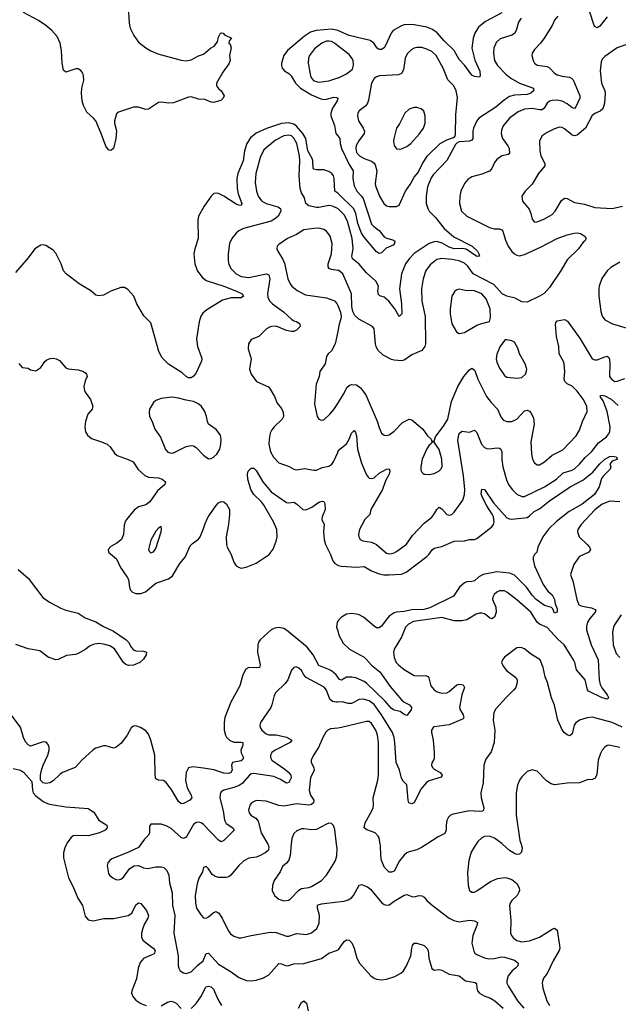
# Model space of a CAD drawing. Header units: inches. Extents: x 1954678 to 2060271, y 904822 to 1016299.
# Tile 339 of 403: x 2037463 to 2042238, y 968722 to 976577. Entities that reach past the tile are written whole.
import ezdxf

# ---------------------------------------------------------------- set-up
doc = ezdxf.new("R2010")
doc.units = ezdxf.units.IN
doc.header["$MEASUREMENT"] = 0
for name, color, linetype in [('C0936', 7, 'Continuous'), ('C0937', 7, 'Continuous'), ('C0946', 7, 'Continuous'), ('C0947', 7, 'Continuous')]:
    doc.layers.add(name, color=color, linetype=linetype)

msp = doc.modelspace()

# ---------------------------------------------------------------- linework, layer by layer
at = {"layer": 'C0936', "color": 5}
for points, elevation in [([(2037836, 970000), (2037821.8, 969970), (2037812.3, 969930), (2037811.5, 969890), (2037852.7, 969730), (2037890, 969658.8), (2037925.3, 969570), (2037964, 969510), (2037985.7, 969425.7), (2038010, 969395.5), (2038050, 969387.2), (2038133.6, 969406.4), (2038210, 969406.7), (2038327, 969430), (2038356, 969450), (2038390, 969514.4), (2038410, 969532), (2038430, 969526), (2038475.3, 969470), (2038489.1, 969430), (2038485, 969410), (2038457.2, 969362.8), (2038444, 969330), (2038434.3, 969290), (2038434.7, 969254.7), (2038447.6, 969230), (2038527.4, 969170), (2038542.8, 969150), (2038538.9, 969130), (2038534.1, 969125.9), (2038450, 969086.6), (2038423.3, 969056.7), (2038408.3, 969011.6), (2038395, 968924.9), (2038357, 968830), (2038355.8, 968810), (2038364.7, 968784.7), (2038390, 968755.8), (2038430, 968727.6), (2038471.3, 968711.3)], 520), ([(2038429.4, 970000), (2038410, 969973.6), (2038326.5, 969933.5), (2038198.3, 969881.7), (2038180.7, 969870), (2038164.9, 969850), (2038160.7, 969830), (2038170, 969766), (2038180.7, 969750), (2038206.8, 969730), (2038230, 969718), (2038250, 969714.9), (2038270, 969721.6), (2038290, 969737.1), (2038338.2, 969801.8), (2038372.4, 969827.6), (2038410, 969828.9), (2038450, 969812), (2038486.1, 969806.1), (2038550, 969818.3), (2038590, 969818.9), (2038612.2, 969812.2), (2038637, 969790), (2038651.2, 969751.2), (2038658.3, 969690), (2038678.2, 969610), (2038681.3, 969510), (2038699.6, 969430), (2038691.5, 969290), (2038726.2, 969110), (2038727.9, 969027.9), (2038732, 969010), (2038743.8, 968990), (2038770, 968974), (2038790, 968968.7), (2038830, 968981.1), (2038884.4, 969035.6), (2038926.6, 969070), (2038950, 969128), (2038970, 969130.4), (2039050, 969041.6), (2039150, 968981.1), (2039210, 968936.5), (2039272.7, 968912.7), (2039310, 968910.3), (2039350, 968914.9), (2039407, 968933), (2039450, 968958.4), (2039530, 969048.8), (2039550, 969046), (2039590, 969030.2), (2039610, 969031.3), (2039650, 969044), (2039730, 969048.8), (2039870, 969087.6), (2039930, 969129.1), (2039989.8, 969150.2), (2040000, 969156.5)], 540), ([(2039442.3, 970000), (2039448.1, 969990), (2039451.2, 969970), (2039444.2, 969950), (2039420.4, 969930), (2039370, 969903.1), (2039350, 969895.5), (2039290, 969886.9), (2039250, 969866.6), (2039210, 969829.7), (2039147.7, 969752.3), (2039130, 969738.3), (2039110, 969732.3), (2039052.6, 969732.6), (2039021.4, 969741.5), (2038998, 969758), (2038970, 969802), (2038950, 969822), (2038930, 969814), (2038921.1, 969778.9), (2038891.7, 969728.3), (2038878, 969682), (2038862.2, 969590), (2038863.9, 969530), (2038873.1, 969490), (2038910, 969433), (2038930, 969413), (2038950, 969410.4), (2038970, 969420.3), (2039010, 969454.9), (2039030, 969461.7), (2039037.8, 969457.8), (2039050.2, 969450.2), (2039078.3, 969410), (2039126.5, 969310), (2039145.2, 969285.2), (2039170, 969265.5), (2039210, 969252.4), (2039228.5, 969251.5), (2039310, 969271.6), (2039462, 969298), (2039510, 969293.8), (2039590, 969264.7), (2039610, 969265.5), (2039670, 969286), (2039750, 969279.6), (2039790, 969291.6), (2039833.1, 969326.9), (2039851.5, 969368.5), (2039854.6, 969430), (2039838.2, 969490), (2039839.7, 969510), (2039844.7, 969515.3), (2039870, 969523.5), (2040000, 969539.4)], 560), ([(2039629.6, 970000), (2039620.2, 969910), (2039609.4, 969870.6), (2039592.3, 969847.7), (2039559.1, 969820.9), (2039541.3, 969778.7), (2039493.4, 969710), (2039478.7, 969670), (2039477.6, 969630), (2039496.4, 969590), (2039530, 969559.5), (2039570, 969548.7), (2039606.6, 969553.4), (2039619.5, 969560.5), (2039688.7, 969631.3), (2039710, 969646.3), (2039770, 969654.4), (2039790, 969661.3), (2039870, 969709), (2039910, 969751.8), (2039963.8, 969836.2), (2039982.4, 969870), (2039993.2, 969906.8), (2039995.3, 969964.7), (2039991, 970000)], 580), ([(2038830, 968689.1), (2038870, 968729.2), (2038912.2, 968790), (2038944.9, 968855.1), (2038950, 968862), (2038970, 968867.4), (2038990, 968860.9), (2039010, 968843.7), (2039043.6, 968763.6), (2039072.1, 968712.1)], 520), ([(2038590, 968708.9), (2038640.7, 968739.3), (2038670, 968746), (2038690, 968742.2), (2038711.2, 968731.2), (2038750, 968688.9)], 520), ([(2039686.6, 968690), (2039710, 968736), (2039730, 968750.8), (2039750, 968731.3), (2039763.1, 968670)], 520)]:
    msp.add_lwpolyline(points, dxfattribs=dict(at, elevation=elevation))
at = {"layer": 'C0937', "color": 5}
for points, elevation in [([(2038330, 976638), (2038336.2, 976550), (2038344.4, 976510), (2038373.1, 976450), (2038410, 976398.7), (2038470, 976351.5), (2038510, 976327.2), (2038563.4, 976303.4), (2038750, 976253.1), (2038790.6, 976249.4), (2038830, 976257.1), (2038890, 976287.4), (2038930, 976301.5), (2038983.8, 976350), (2039014.5, 976365.5), (2039040.5, 976399.5), (2039050, 976436), (2039065.1, 976470), (2039073.1, 976473.1), (2039084.7, 976470), (2039096.3, 976456.3), (2039152, 976430), (2039132.7, 976407.3), (2039132, 976390), (2039141, 976381), (2039151, 976351), (2039137.3, 976290), (2039140.5, 976250), (2039130, 976225.2), (2039083.2, 976156.8), (2039033, 976070), (2039033.4, 976050), (2039050, 976027.3), (2039070.7, 976010), (2039094.8, 975970), (2039086.8, 975950), (2039068.2, 975931.8), (2039010, 975916.9), (2038990, 975919.7), (2038939.5, 975939.5), (2038890, 975942.5), (2038830, 975960.2), (2038810, 975958.7), (2038690, 975913.7), (2038650, 975909.9), (2038590, 975918.9), (2038570, 975915.6), (2038490, 975862.9), (2038470, 975860.3), (2038410, 975879.2), (2038370, 975879.5), (2038244.2, 975835.8), (2038233.8, 975826.2), (2038218, 975770), (2038218, 975750), (2038234, 975690), (2038230, 975628), (2038210, 975549), (2038190, 975533.2), (2038176.5, 975536.5), (2038170, 975539), (2038150, 975568.7), (2038113.5, 975670), (2038069.1, 975769.1), (2038052.6, 975790), (2037998.7, 975838.7), (2037970.9, 975890.9), (2037961.1, 975930), (2037954.9, 975990), (2037958.7, 976030), (2037973.3, 976093.3), (2037972.9, 976130), (2037966.2, 976150), (2037950, 976172.1), (2037930, 976184.4), (2037910, 976185.7), (2037830, 976158), (2037813.3, 976173.3), (2037802.7, 976230), (2037795, 976330), (2037785.1, 976390), (2037761.3, 976441.3), (2037718, 976490), (2037670.9, 976530), (2037613.1, 976570), (2037493.4, 976633.4)], 480), ([(2040000, 976490), (2039990, 976494.3), (2039950, 976501.7), (2039828.5, 976491.5), (2039783.5, 976476.5), (2039733.8, 976446.2), (2039599.6, 976330), (2039571.2, 976290), (2039550.2, 976230), (2039550.3, 976210), (2039557.4, 976190), (2039574, 976170), (2039610, 976146.3), (2039628.1, 976128.1), (2039664.2, 976070), (2039703.2, 976030), (2039790, 975976.4), (2039864.1, 975944.1), (2039890, 975940.1), (2039910, 975942.7), (2039970, 975958.8), (2039990, 975956.5), (2040000, 975950.7)], 520), ([(2040000, 976369.3), (2039973.8, 976390), (2039950, 976402.2), (2039930, 976406.6), (2039910, 976404.3), (2039874, 976390), (2039815.4, 976344.6), (2039775.2, 976290), (2039767.3, 976270), (2039763.2, 976230), (2039782.5, 976130), (2039791.9, 976110), (2039810, 976090.2), (2039850, 976079.5), (2039930, 976089.3), (2040000, 976111.6)], 540), ([(2040000, 975946.3), (2039994.4, 975930), (2039957.6, 975870), (2039945.2, 975830), (2039944.1, 975810), (2039972.9, 975732.8), (2039984.6, 975670), (2040000, 975651.3)], 520), ([(2040000, 975191.7), (2039975.7, 975210), (2039972.8, 975310), (2039966.2, 975330), (2039952.5, 975350), (2039930, 975365.9), (2039890, 975379.9), (2039830, 975378.9), (2039810, 975383.5), (2039803.7, 975390), (2039801.2, 975450), (2039795, 975470), (2039761.9, 975530), (2039744.6, 975630), (2039722, 975670), (2039670, 975728.6), (2039650, 975744.4), (2039610, 975752.6), (2039550, 975748.1), (2039431, 975709), (2039348.5, 975671.5), (2039305.2, 975634.8), (2039274.3, 975590), (2039256.8, 975530), (2039246.6, 975450), (2039203.8, 975350), (2039195, 975310), (2039197.6, 975230), (2039206.9, 975186.9), (2039233.8, 975110), (2039230, 975094), (2039210, 975095.8), (2039190, 975103.9), (2039090, 975169.7), (2039050, 975189.6), (2039030, 975193.6), (2039012, 975190), (2038990, 975169.3), (2038934.4, 975090), (2038890.3, 975009.7), (2038884.6, 974975.4), (2038886.5, 974830), (2038860.9, 974750), (2038852.9, 974710), (2038859.5, 974630), (2038881.1, 974570), (2038919.8, 974519.8), (2038950, 974495.8), (2039090, 974450.8), (2039193, 974410), (2039237.3, 974390), (2039246.8, 974370), (2039230, 974358), (2039150, 974358.4), (2039081.8, 974338.2), (2038956.6, 974263.4), (2038924.6, 974235.4), (2038908.2, 974211.8), (2038894.8, 974165.2), (2038874, 974030), (2038881.1, 973970), (2038910.4, 973890), (2038914.9, 973870), (2038912.8, 973852.8), (2038867.1, 973752.9), (2038850, 973732.3), (2038830, 973720.7), (2038810, 973720.5), (2038790, 973729.7), (2038758.9, 973758.9), (2038648.5, 973828.5), (2038599.5, 973879.5), (2038572.9, 973930), (2038510, 974159.3), (2038454, 974214), (2038397, 974310), (2038372, 974370), (2038325.4, 974425.4), (2038299.4, 974439.4), (2038270, 974439.7), (2038190, 974411.1), (2038130, 974379.6), (2038090, 974374.5), (2038070, 974379.3), (2038030, 974412.7), (2037937.2, 974470), (2037832, 974550), (2037812.4, 974572.4), (2037793.3, 974630), (2037750, 974713.2), (2037730, 974737.2), (2037670, 974774), (2037650, 974781.2), (2037630, 974779), (2037584, 974750), (2037530, 974676), (2037430, 974559)], 520), ([(2040000, 975069.2), (2039999.2, 975070), (2039957, 975090), (2039930, 975093.9), (2039850, 975078.4), (2039830, 975079), (2039770.6, 975090.6), (2039746.4, 975110), (2039735.1, 975155.1), (2039710, 975196.2), (2039700.2, 975230), (2039691.8, 975330), (2039697.4, 975450), (2039693.8, 975490), (2039673.8, 975590), (2039650, 975631.4), (2039630, 975649.8), (2039610, 975656.5), (2039570, 975649.9), (2039503.8, 975616.2), (2039410, 975537.4), (2039382.1, 975477.9), (2039346.3, 975350), (2039342.4, 975277.6), (2039350.8, 975210), (2039364.4, 975170), (2039392.3, 975132.3), (2039430, 975110.2), (2039522.7, 975082.7), (2039542.4, 975070), (2039546.5, 975050), (2039525, 975010), (2039503.2, 974990), (2039470, 974970.6), (2039247.7, 974910), (2039210, 974891), (2039190, 974874.3), (2039154.6, 974830), (2039136, 974790), (2039125.3, 974710), (2039124.7, 974655.3), (2039130, 974624.9), (2039149.5, 974589.5), (2039190, 974548.1), (2039230, 974526.8), (2039290, 974519.8), (2039430, 974550.2), (2039450, 974542.4), (2039457, 974510), (2039438.3, 974390), (2039441.9, 974361.9), (2039454.6, 974334.6), (2039478.9, 974310), (2039567.3, 974247.3), (2039630, 974187), (2039650, 974175.3), (2039671, 974170), (2039698.8, 974150), (2039699.1, 974130), (2039690, 974117.2), (2039670, 974099.5), (2039650, 974089.8), (2039630, 974088.7), (2039590, 974096.1), (2039510, 974130.5), (2039470.8, 974129.2), (2039455.9, 974124.1), (2039430.3, 974110), (2039370, 974049.6), (2039310, 974025.2), (2039287.3, 973990), (2039284.9, 973950), (2039310.4, 973870), (2039295.5, 973790), (2039308.1, 973748.1), (2039352, 973690), (2039430, 973656.3), (2039446.7, 973646.7), (2039462, 973630), (2039495.5, 973570), (2039517.3, 973517.3), (2039550, 973474), (2039564.6, 973444.6), (2039567, 973410), (2039557.6, 973390), (2039492.2, 973327.8), (2039474.7, 973305.3), (2039462, 973278), (2039452.4, 973230), (2039450.2, 973190), (2039462.6, 973130), (2039487.4, 973087.4), (2039530, 973041.5), (2039612.3, 973012.3), (2039650, 972990.4), (2039670, 972987), (2039735.4, 972995.4), (2039810, 972982), (2039830, 972984.2), (2039876.8, 973003.2), (2039930, 973014.9), (2039953.6, 973030), (2039970, 973054), (2040000, 973125.2)], 540), ([(2040000, 974576), (2039950, 974583.2), (2039932.2, 974592.2), (2039924.7, 974604.7), (2039922.3, 974630), (2039949.8, 974710), (2039954.5, 974790), (2039939.7, 974850), (2039910.6, 974890.6), (2039890, 974903.1), (2039850, 974912.9), (2039810, 974912), (2039730, 974900.5), (2039670, 974863), (2039598, 974830), (2039530, 974783.7), (2039518, 974770), (2039514.9, 974750), (2039521.3, 974730), (2039558.5, 974670), (2039574.5, 974634.5), (2039601.3, 974510), (2039619.6, 974470), (2039634, 974450), (2039676.4, 974416.4), (2039743, 974383), (2039910, 974359), (2039960.5, 974340.5), (2039973.4, 974333.4), (2039992.5, 974312.5), (2040000, 974295.5)], 560), ([(2040000, 974088.1), (2039980.5, 973990), (2039950, 973934), (2039922.8, 973910), (2039910.8, 973890), (2039899.1, 973830), (2039858, 973770), (2039850.5, 973730), (2039828.8, 973670), (2039815.8, 973510), (2039836.3, 973410), (2039850, 973390.8), (2039863.4, 973383.4), (2039870, 973380.7), (2039890, 973385.5), (2039937.6, 973430), (2039970, 973468.2), (2040000, 973516.1)], 560), ([(2037455.3, 973835.3), (2037481, 973801), (2037530, 973798), (2037550, 973784.7), (2037590, 973776), (2037630, 973802.8), (2037663.7, 973850), (2037678, 973862), (2037705.3, 973874.7), (2037730, 973876.5), (2037752.4, 973872.4), (2037779, 973859), (2037830, 973800.5), (2037850, 973790.5), (2037930, 973784.4), (2037971.3, 973770), (2037990, 973756), (2037996, 973750), (2038000.7, 973730), (2037984.7, 973695.3), (2037973.4, 973650), (2037978.5, 973618.5), (2037984.1, 973604.1), (2038026.4, 973546.4), (2038046.7, 973490), (2038040.4, 973470), (2038006.7, 973430), (2037987, 973370), (2037982, 973330), (2037985.5, 973305.5), (2037988.8, 973288.8), (2038003.4, 973263.4), (2038036.1, 973236.1), (2038116, 973210), (2038160.7, 973190), (2038184.9, 973170), (2038219, 973119), (2038240.9, 973100.9), (2038329.1, 973069.1), (2038367.7, 973050), (2038407.5, 972987.5), (2038460.2, 972940.2), (2038490, 972928.1), (2038570, 972921.3), (2038600.5, 972910), (2038624.9, 972890), (2038620.5, 972870), (2038562.4, 972817.6), (2038501.7, 972730), (2038470, 972707.6), (2038410, 972689.7), (2038376, 972664), (2038314.4, 972590), (2038303.1, 972570), (2038296, 972544), (2038291.2, 972468.8), (2038273.7, 972430), (2038238.2, 972401.8), (2038190, 972375.1), (2038168.2, 972350), (2038170.8, 972330), (2038235.2, 972275.2), (2038267.1, 972207.1), (2038320.3, 972130), (2038330.2, 972110), (2038338.3, 972050), (2038346.5, 972026.5), (2038363, 972010), (2038390, 971999.6), (2038430, 971998.3), (2038467.2, 972012.8), (2038550, 972080.7), (2038650, 972116.5), (2038681.1, 972138.9), (2038741.1, 972239), (2038782.2, 972290), (2038821.8, 972378.2), (2038841.6, 972398.4), (2038888.7, 972431.3), (2038902.6, 972450), (2038927.4, 972510), (2038941.1, 972558.9), (2038965.1, 972610), (2039030, 972702), (2039050, 972722), (2039070, 972733.4), (2039090, 972730.7), (2039112.1, 972712.1), (2039135.5, 972670), (2039137.1, 972630), (2039128.8, 972550), (2039111.1, 972450), (2039111.2, 972391.2), (2039117.8, 972370), (2039150.2, 972310.2), (2039171.4, 972250), (2039190, 972221.1), (2039208, 972208), (2039230, 972202.6), (2039270, 972210.2), (2039350, 972242.2), (2039453, 972310), (2039486.1, 972353.9), (2039510, 972415.5), (2039517.4, 972450), (2039514.5, 972510), (2039488.6, 972570), (2039407.1, 972710), (2039390, 972733.6), (2039330.9, 972790), (2039307.2, 972830), (2039283.5, 972910), (2039279.6, 972950), (2039284.7, 972975.3), (2039310, 972999.3), (2039330, 972998.4), (2039350, 972981.6), (2039403.2, 972890), (2039470, 972810.2), (2039590, 972725.4), (2039610, 972722.4), (2039650, 972726.5), (2039670, 972715.2), (2039721.7, 972670), (2039745.8, 972665.8), (2039792.8, 972687.2), (2039850, 972727.6), (2039876.3, 972736.3), (2039890, 972732), (2039897.3, 972717.3), (2039900.6, 972670), (2039876.9, 972610), (2039874.4, 972590), (2039891.7, 972550), (2039886.7, 972493.3), (2039891, 972430), (2039902.3, 972390), (2039941.5, 972310), (2039960.2, 972260.2), (2039977.6, 972237.6), (2040000, 972225.6)], 520), ([(2037451.7, 972190), (2037530, 972120.4), (2037646.9, 971966.9), (2037699.1, 971930), (2037790, 971882.4), (2037830, 971866.9), (2037930, 971842.3), (2037984.2, 971804.2), (2038070, 971774.2), (2038130, 971736.9), (2038210, 971699.5), (2038310.8, 971630), (2038331, 971610), (2038351.1, 971571.1), (2038371.1, 971551.1), (2038390, 971542), (2038450, 971538), (2038474, 971530), (2038471, 971510), (2038450, 971475.3), (2038420.7, 971450), (2038371.5, 971428.5), (2038330, 971425.1), (2038310, 971431.5), (2038290, 971449.8), (2038218.7, 971558.7), (2038182.4, 971582.4), (2038130, 971596.3), (2038090, 971600.2), (2038048, 971592), (2038020.7, 971579.3), (2037990, 971555.4), (2037930, 971520.5), (2037907.3, 971512.7), (2037836.5, 971503.5), (2037770, 971474), (2037750, 971469.8), (2037690, 971490.8), (2037622.8, 971542.8), (2037530, 971556.9), (2037432.1, 971592.1)], 480), ([(2040000, 971778), (2039994.9, 971770), (2039991.3, 971730), (2040000, 971700.3)], 520), ([(2040000, 971332.5), (2039988.5, 971350), (2039950, 971382.6), (2039930, 971394.2), (2039850, 971424), (2039805.2, 971510), (2039757, 971570), (2039590, 971706), (2039570, 971719.1), (2039530, 971728.2), (2039497.8, 971722.2), (2039470, 971708.6), (2039381.5, 971630), (2039368.1, 971611.9), (2039362, 971590), (2039359.8, 971530), (2039380.3, 971430), (2039377.1, 971410), (2039355.1, 971404.9), (2039290, 971409.7), (2039265.6, 971394.4), (2039242, 971350), (2039217.6, 971262.4), (2039147.2, 971132.8), (2039099.7, 971010), (2039093, 970970), (2039095.2, 970910), (2039103.9, 970870), (2039113.4, 970853.4), (2039137.4, 970830), (2039170, 970811.9), (2039230, 970814.4), (2039244, 970810), (2039242.8, 970790), (2039226.8, 970750), (2039228.4, 970728.4), (2039249, 970690), (2039243.9, 970676.1), (2039230, 970665.2), (2039160.5, 970650), (2039153.1, 970630), (2039156.9, 970590), (2039147.9, 970572.1), (2039130, 970564.1), (2039090, 970565.8), (2039012.1, 970592.1), (2038930, 970605.5), (2038844.6, 970615.4), (2038810, 970609.7), (2038790.2, 970570), (2038786.6, 970506.6), (2038798.4, 970450), (2038830.3, 970390), (2038836.4, 970370), (2038819.3, 970350), (2038770, 970323.5), (2038750, 970321.3), (2038730, 970338.7), (2038676, 970430), (2038630, 970492), (2038610, 970507.8), (2038569.8, 970509.8), (2038550, 970521.6), (2038544.2, 970550), (2038540.4, 970710), (2038508.9, 970828.9), (2038490, 970876), (2038470, 970903.7), (2038425.2, 970930), (2038390, 970943.6), (2038370, 970940.7), (2038351.8, 970928.2), (2038320.3, 970870), (2038291.1, 970828.9), (2038270, 970803.6), (2038230, 970771.8), (2038210, 970766), (2038150, 970783.5), (2038130, 970785.1), (2038070, 970765.1), (2038050, 970753), (2037957.6, 970670), (2037904, 970610), (2037804.7, 970570), (2037783.4, 970556.6), (2037730, 970506), (2037702, 970490), (2037670, 970483.7), (2037648.7, 970490), (2037628.7, 970510), (2037628.9, 970548.9), (2037636, 970590), (2037649.3, 970630), (2037687, 970710), (2037697, 970750), (2037697, 970770), (2037690, 970795.3), (2037674, 970814), (2037650, 970817), (2037550, 970780.9), (2037530, 970792.3), (2037510, 970816), (2037493, 970850), (2037470, 970933.2), (2037394, 971030)], 520), ([(2040000, 971131.9), (2039990, 971131.2), (2039958.2, 971138.2), (2039937.1, 971157.1), (2039910, 971227.6), (2039892.8, 971252.8), (2039749.2, 971329.2), (2039729.7, 971350), (2039710, 971383.7), (2039690, 971403.7), (2039667.1, 971412.9), (2039650, 971409.2), (2039632.3, 971387.7), (2039601.5, 971310), (2039580, 971280), (2039505.7, 971210), (2039493.4, 971186.6), (2039474.4, 971110), (2039465.2, 971090), (2039383.1, 970970), (2039377.4, 970950), (2039380.9, 970930), (2039393.8, 970910), (2039430, 970879.3), (2039450, 970873), (2039510, 970870.7), (2039591.8, 970851.8), (2039633, 970830), (2039620.3, 970810), (2039499.5, 970750), (2039475.3, 970730), (2039462.6, 970710), (2039462.6, 970690), (2039474.9, 970670), (2039577.1, 970597.2), (2039610.2, 970570), (2039626, 970550), (2039627.1, 970530), (2039610, 970491.6), (2039590, 970487.4), (2039538.9, 970518.9), (2039490, 970538.3), (2039330, 970563.7), (2039310, 970559.4), (2039296.5, 970550), (2039236.6, 970483.4), (2039212.6, 970467.4), (2039170, 970450.5), (2039090.6, 970430), (2039070, 970416.9), (2039061.4, 970398.6), (2039060.2, 970370), (2039085.5, 970265.5), (2039097.1, 970190), (2039110, 970163.6), (2039163.1, 970130), (2039172.4, 970110), (2039090, 970029.7), (2039070, 970018.3), (2039050, 970031), (2038930, 970155.6), (2038910, 970169.7), (2038890, 970175.6), (2038870, 970173.5), (2038850, 970155.8), (2038796.7, 970063.3), (2038790, 970054.8), (2038770, 970045.3), (2038750, 970052.1), (2038670, 970125.4), (2038630, 970145.4), (2038590, 970158), (2038510, 970159), (2038498, 970142), (2038497.4, 970090), (2038489.1, 970070.9), (2038459.3, 970040.7), (2038429.4, 970000)], 540), ([(2040000, 970926.2), (2039940.9, 970919.1), (2039920.7, 970910), (2039906.3, 970893.7), (2039881.1, 970850), (2039845.8, 970770), (2039805.8, 970710), (2039789.1, 970670), (2039789.1, 970650), (2039809.2, 970610), (2039812, 970590), (2039783.2, 970530), (2039772.5, 970430), (2039782.9, 970390), (2039809.1, 970350), (2039806.3, 970330), (2039790, 970315.6), (2039770, 970311.6), (2039670, 970321.4), (2039570, 970303.7), (2039529, 970309), (2039430, 970341.6), (2039350, 970347.8), (2039313, 970330), (2039299.6, 970310), (2039293.1, 970290), (2039289.1, 970270), (2039292.2, 970250), (2039306, 970230), (2039346.8, 970206.8), (2039364.1, 970184.1), (2039390.2, 970090), (2039442.3, 970000)], 560), ([(2037410, 970603.8), (2037470, 970590.4), (2037492.8, 970572.7), (2037558.8, 970498.8), (2037564.2, 970430), (2037570.4, 970410), (2037590, 970383.8), (2037650, 970340.5), (2037690, 970322.4), (2037732.3, 970312.3), (2037830, 970298.3), (2038010, 970283.6), (2038054.4, 970254.4), (2038093, 970190), (2038158, 970150), (2038159.3, 970130), (2038144.9, 970110), (2038099.1, 970090), (2038010, 970067.2), (2037910, 970069.8), (2037890, 970064.8), (2037870, 970051.1), (2037840.7, 970010), (2037836, 970000)], 520), ([(2039991, 970000), (2039976.9, 970116.9), (2039967.2, 970147.3), (2039950, 970163.6), (2039930, 970166.3), (2039910, 970159.1), (2039830, 970117.7), (2039790, 970114.4), (2039730, 970122.4), (2039710, 970120.7), (2039673.4, 970106.6), (2039650, 970085.2), (2039634.4, 970045.6), (2039629.6, 970000)], 580)]:
    msp.add_lwpolyline(points, dxfattribs=dict(at, elevation=elevation))
at = {"layer": 'C0937', "color": 5, "elevation": 540}
for points in [[(2038675.3, 973564.7), (2038590, 973554), (2038550, 973538.4), (2038530, 973522), (2038499.3, 973470), (2038494.6, 973445.4), (2038497.6, 973410), (2038519.3, 973370), (2038540.5, 973310), (2038585.9, 973245.9), (2038627, 973147), (2038645.4, 973125.4), (2038670, 973118), (2038690, 973122.3), (2038790, 973171.8), (2038830, 973181.1), (2038850, 973177.6), (2038870, 973164.9), (2038930, 973103), (2038970, 973073.4), (2038990, 973074.9), (2039010, 973086.7), (2039035.6, 973110), (2039058.7, 973150), (2039067.8, 973190), (2039069.6, 973229.6), (2039063.6, 973263.6), (2039030, 973306.6), (2038969.5, 973350), (2038959.6, 973370), (2038952.8, 973410), (2038938.5, 973450), (2038913.3, 973490), (2038892.4, 973510), (2038850, 973531.6), (2038790, 973541.2), (2038730, 973558)], [(2038590, 972533.2), (2038570, 972521.2), (2038550, 972497.2), (2038510, 972424), (2038490.7, 972350.7), (2038496.3, 972336.3), (2038510, 972322.8), (2038530, 972330.8), (2038550, 972358), (2038591.5, 972490), (2038594.2, 972514.2)]]:
    msp.add_lwpolyline(points, close=True, dxfattribs=at)
at = {"layer": 'C0946', "color": 5}
for points, elevation in [([(2040710.7, 970000), (2040667.7, 969972.3), (2040630, 969955.1), (2040570, 969939.6), (2040550.3, 969929.7), (2040529, 969911), (2040492.8, 969867.2), (2040450, 969785.2), (2040430, 969777.2), (2040410, 969777.2), (2040373.3, 969813.3), (2040349.8, 969869.8), (2040343.9, 969910), (2040341.5, 969990), (2040339.6, 970000)], 560), ([(2041103.4, 970000), (2041096, 969990), (2041065.3, 969934.7), (2041045.3, 969870), (2041034.6, 969770), (2041039.5, 969670), (2041050, 969631), (2041070, 969615.5), (2041090, 969617.1), (2041110, 969626), (2041218, 969702), (2041273.9, 969726.1), (2041330, 969734), (2041350, 969732.2), (2041390, 969717.6), (2041430, 969686), (2041447.6, 969650), (2041448.9, 969630), (2041444.7, 969615.3), (2041430.4, 969590), (2041388.5, 969550), (2041375.3, 969530), (2041369.1, 969510), (2041380.9, 969390), (2041379.5, 969290), (2041387, 969270), (2041403.1, 969250), (2041430, 969230.3), (2041470, 969221.2), (2041530, 969227.1), (2041610, 969257.6), (2041710, 969322.3), (2041730, 969328.7), (2041750, 969313.4), (2041770.2, 969190), (2041771.1, 969170), (2041765.8, 969150), (2041718.6, 969070), (2041671, 968969), (2041641.6, 968930), (2041632.3, 968907.7), (2041630.4, 968889.6), (2041636.5, 968850), (2041669.2, 968750), (2041690, 968712)], 580), ([(2041462.1, 970000), (2041470.5, 969970), (2041465.5, 969934.5), (2041450, 969919.3), (2041430, 969918.4), (2041410, 969924.2), (2041370, 969949.7), (2041314.4, 970000)], 580), ([(2040000, 969539.4), (2040050, 969545.5), (2040083.6, 969556.4), (2040108.9, 969571.1), (2040126.6, 969590), (2040170, 969673.4), (2040190, 969677.1), (2040238.7, 969658.7), (2040260.7, 969640.7), (2040350, 969535.5), (2040370, 969519.1), (2040390, 969513.4), (2040410, 969516.3), (2040430, 969527.7), (2040450, 969544.9), (2040530, 969594), (2040550, 969597.3), (2040590, 969582), (2040610, 969580.5), (2040650, 969590.5), (2040670, 969588.2), (2040690, 969575.5), (2040710.5, 969550), (2040752.7, 969512.7), (2040890, 969410.3), (2040924.9, 969390), (2040970, 969380.7), (2041050, 969392.4), (2041071.6, 969391.6), (2041090, 969388.8), (2041113.7, 969373.7), (2041110.3, 969350), (2041078, 969270), (2041069.2, 969210), (2041085.8, 969145.8), (2041094.9, 969130), (2041110, 969118.7), (2041170, 969092.6), (2041204.8, 969084.8), (2041247, 969087), (2041310, 969100.1), (2041330, 969098.9), (2041410, 969073), (2041435, 969055), (2041439.5, 969050), (2041436.5, 969030), (2041419.5, 969010), (2041391, 968989), (2041359.5, 968950), (2041348.2, 968910), (2041350.3, 968890), (2041358.7, 968870), (2041433.5, 968750), (2041484.6, 968690)], 560), ([(2040000, 969156.5), (2040010, 969162.6), (2040050, 969223.8), (2040070, 969236.4), (2040090, 969232.7), (2040111.6, 969211.5), (2040130, 969171), (2040153.1, 969090), (2040173.1, 969050), (2040263.1, 968950), (2040289.4, 968929.4), (2040310, 968922.8), (2040350, 968918), (2040390, 968922), (2040456.8, 968943.2), (2040503.6, 968970), (2040524.7, 968990), (2040548.4, 969030), (2040582.4, 969110), (2040589.8, 969170.2), (2040596.9, 969190), (2040610, 969210.6), (2040630, 969210.5), (2040690, 969190.6), (2040710.6, 969170), (2040720.5, 969150), (2040727.2, 969090), (2040750, 969007.3), (2040770, 968993.4), (2040810, 969000.5), (2040830, 968994.9), (2040890, 968962), (2040970, 968948.2), (2041018.8, 968910), (2041096.5, 968896.5), (2041106.8, 968886.8), (2041108.4, 968850), (2041114.8, 968830), (2041132.1, 968812.1), (2041169.2, 968789.2), (2041218.9, 968770), (2041253.6, 968750), (2041319.5, 968690)], 540)]:
    msp.add_lwpolyline(points, dxfattribs=dict(at, elevation=elevation))
at = {"layer": 'C0947', "color": 5}
for points, elevation in [([(2041310, 976632.1), (2041178.3, 976561.7), (2041124, 976516), (2041092.9, 976470), (2041079.7, 976430), (2041071, 976350), (2041092.8, 976252.8), (2041133, 976167), (2041137.3, 976130), (2041130, 976119), (2041090, 976122.9), (2041070, 976134), (2041014.8, 976210), (2040970, 976260.3), (2040928.6, 976330), (2040848.1, 976408.1), (2040790, 976473.6), (2040750, 976500.2), (2040710, 976516.9), (2040610, 976534.6), (2040570, 976537.6), (2040530, 976534.5), (2040510, 976529), (2040442.6, 976490), (2040425.8, 976470), (2040381.7, 976370), (2040370, 976351.8), (2040350, 976338), (2040330, 976338.7), (2040314.5, 976350), (2040287.8, 976390), (2040258, 976410), (2040091.1, 976451.1), (2040000, 976490)], 520), ([(2041755.3, 976604.7), (2041728.4, 976571.6), (2041710.2, 976529.8), (2041647, 976430), (2041617.6, 976390), (2041570, 976339.5), (2041550.5, 976310), (2041548.4, 976290), (2041558.4, 976250), (2041569.1, 976229.1), (2041590, 976212.7), (2041670, 976203.2), (2041690, 976192.8), (2041728.7, 976150), (2041750, 976136.9), (2041790, 976124.9), (2041850, 976116.9), (2041868.2, 976108.2), (2041877.8, 976097.8), (2041931.6, 975970), (2041930.3, 975950), (2041898.5, 975881.5), (2041890, 975867.8), (2041870, 975873.7), (2041830, 975906.3), (2041790, 975926.6), (2041750, 975934.3), (2041710, 975933.3), (2041690, 975927.2), (2041670.3, 975910), (2041648.2, 975871.8), (2041630, 975858.5), (2041610, 975857.3), (2041550, 975867.2), (2041490, 975864.1), (2041439.1, 975840.9), (2041370, 975791.1), (2041320.7, 975730), (2041305.7, 975694.3), (2041303.2, 975670), (2041313.4, 975630), (2041358, 975570), (2041367.9, 975550), (2041370.3, 975509.7), (2041358.7, 975501.3), (2041310, 975489.5), (2041270, 975462), (2041250, 975438), (2041228.9, 975390), (2041210, 975368.4), (2041150, 975343.1), (2041070, 975322.9), (2041038.3, 975301.7), (2041010, 975269.2), (2040982.4, 975210), (2040973.4, 975170), (2040970.3, 975110), (2040988.7, 975050), (2041030, 975008.8), (2041210, 974919), (2041247.3, 974907.3), (2041290, 974907.7), (2041310, 974901.3), (2041318.3, 974890), (2041339.1, 974819.1), (2041359.7, 974770), (2041390, 974727.1), (2041410, 974707.7), (2041430, 974697.4), (2041450, 974693.9), (2041490, 974703), (2041618.7, 974761.3), (2041750, 974831.3), (2041830, 974861.7), (2041885.2, 974874.8), (2041910, 974875.2), (2041936, 974870), (2041971.3, 974850), (2041982, 974830), (2041971.3, 974810), (2041958.8, 974801.2), (2041922, 974750), (2041830, 974660.7), (2041782.5, 974577.5), (2041690, 974439.5), (2041646.4, 974393.6), (2041610.6, 974370), (2041510, 974322.6), (2041470, 974326.4), (2041414.6, 974354.6), (2041350, 974369.8), (2041313.1, 974390), (2041244.4, 974464.4), (2041080.8, 974550), (2041038.1, 974610), (2041010, 974635.4), (2040970, 974652.2), (2040910, 974664.6), (2040830, 974671.3), (2040790, 974662.8), (2040738.7, 974621.3), (2040703.8, 974576.2), (2040681, 974510), (2040668.5, 974430), (2040670.2, 974330.2), (2040697.6, 974210), (2040700.2, 973990), (2040694.7, 973970), (2040670, 973936.9), (2040590, 973904.2), (2040530, 973860.5), (2040510, 973854), (2040450, 973861.7), (2040430, 973866.9), (2040361.1, 973901.1), (2040320.3, 973940.3), (2040306.3, 973970), (2040302.4, 973990), (2040289.4, 974109.4), (2040277.2, 974130), (2040168.8, 974188.8), (2040136.6, 974216.6), (2040121.3, 974250), (2040111.2, 974290), (2040109.6, 974390), (2040040.4, 974550), (2040010, 974574.6), (2040000, 974576)], 560), ([(2041463.7, 976590), (2041442.7, 976557.3), (2041424.2, 976490), (2041410, 976467.6), (2041390, 976454), (2041296, 976424), (2041264, 976396), (2041244.4, 976350), (2041241.8, 976310), (2041251.1, 976250), (2041273.4, 976210), (2041341.2, 976141.2), (2041379.7, 976110), (2041450, 976069.1), (2041563, 976030), (2041562.3, 976010), (2041540.3, 975990), (2041510, 975979.6), (2041410, 975975.1), (2041370, 975964.3), (2041330, 975938.5), (2041260.1, 975879.9), (2041126, 975790), (2041108.9, 975770), (2041082.3, 975710), (2041077.4, 975690), (2041077.6, 975630), (2041070, 975616), (2041050, 975606.6), (2040970, 975602.6), (2040950, 975592.3), (2040939.4, 975580.6), (2040870, 975453), (2040761.4, 975338.6), (2040745.2, 975314.8), (2040716.6, 975243.4), (2040704.2, 975170), (2040706, 975110), (2040717.8, 975070), (2040729, 975050), (2040779, 974999), (2040848.6, 974910), (2040925.4, 974845.4), (2041073.7, 974770), (2041114.9, 974730), (2041126.4, 974710), (2041130.4, 974690), (2041110, 974687.4), (2041025.6, 974745.6), (2040991.9, 974751.9), (2040929.6, 974750), (2040890, 974762.6), (2040834.4, 974794.4), (2040790, 974805.9), (2040770, 974804.4), (2040729.1, 974790), (2040610, 974711.6), (2040570.2, 974670), (2040541.6, 974630), (2040508.3, 974550), (2040492.6, 974430), (2040509.3, 974310), (2040510.3, 974230), (2040490.4, 974209.6), (2040456.8, 974270), (2040406.6, 974330), (2040370, 974362.2), (2040334.9, 974374.9), (2040324.2, 974384.2), (2040320.7, 974410), (2040325.3, 974450), (2040304.7, 974490), (2040230, 974558), (2040170, 974626.8), (2040118.2, 974670), (2040113.2, 974690), (2040124.1, 974750), (2040114.3, 974830), (2040076.9, 974970), (2040050, 975020.3), (2040000, 975069.2)], 540), ([(2042150, 976599.2), (2042090, 976525.1), (2042070, 976511.6), (2042050, 976522.9), (2042046, 976530), (2042010, 976638)], 560), ([(2040000, 976111.6), (2040006.3, 976113.6), (2040070, 976144.6), (2040116.8, 976183.2), (2040126.7, 976213.3), (2040122.2, 976250), (2040113.5, 976270), (2040090, 976298.3), (2040000, 976369.3)], 540), ([(2042350, 976395.3), (2042228.3, 976351.7), (2042130, 976283.6), (2042110, 976260.9), (2042100.8, 976239.2), (2042094.3, 976170), (2042104.4, 976070), (2042130.2, 976010), (2042134.3, 975990), (2042127.5, 975910), (2042114.7, 975865.3), (2042094.3, 975845.7), (2042052.4, 975827.6), (2042030, 975811.1), (2041977.5, 975710), (2041910, 975656.8), (2041890, 975651.4), (2041870, 975654.2), (2041810, 975705.4), (2041790, 975716.9), (2041770, 975720.5), (2041730, 975707.1), (2041670, 975677.7), (2041630.4, 975650), (2041610.3, 975610), (2041612.3, 975530), (2041620.7, 975490), (2041651.7, 975430), (2041651.8, 975410), (2041602, 975350), (2041550, 975264.2), (2041494.9, 975210), (2041468.2, 975170), (2041473, 975130), (2041526, 975066), (2041540.3, 975030), (2041550, 974986), (2041570, 974962), (2041590, 974963.8), (2041650, 974987.6), (2041710, 975023.6), (2041734.2, 975050), (2041784.5, 975135.5), (2041810, 975151.6), (2041830, 975150.3), (2041890, 975117.4), (2041970, 975105.2), (2042050, 975078.2), (2042190, 975070.2), (2042270.6, 975089.4)], 580), ([(2040000, 975950.7), (2040001.3, 975950), (2040000, 975946.3)], 520), ([(2040000, 975651.3), (2040017.6, 975630), (2040018.4, 975590), (2040028.8, 975550), (2040090, 975420.2), (2040124.1, 975370), (2040120.8, 975310), (2040130.7, 975250), (2040152, 975210), (2040190.1, 975170.1), (2040202.7, 975150), (2040270, 974946.3), (2040287.3, 974927.3), (2040330, 974895.5), (2040370, 974845.7), (2040390, 974833.6), (2040440.3, 974820.3), (2040455.5, 974810), (2040453, 974790), (2040441.7, 974778.3), (2040387, 974753), (2040350, 974717), (2040330, 974711.8), (2040310, 974724.2), (2040210, 974840.8), (2040190, 974873.6), (2040159.7, 974950), (2040144, 975030), (2040128.4, 975068.4), (2040010, 975184.1), (2040000, 975191.7)], 520), ([(2042250, 974641.3), (2042179.7, 974600.3), (2042150, 974574), (2042108.2, 974511.8), (2042085.3, 974450), (2042083.1, 974430), (2042083.7, 974370), (2042099.1, 974250), (2042110, 974210.7), (2042130, 974183), (2042190.8, 974150), (2042310, 974116.9)], 580), ([(2040000, 974295.5), (2040023.1, 974243.1), (2040028, 974210), (2040025.5, 974190), (2040011.9, 974148.1), (2040000, 974088.1)], 560), ([(2040000, 973516.1), (2040046.3, 973590), (2040074.2, 973645.8), (2040090, 973658.4), (2040110, 973665.7), (2040150, 973663.1), (2040180.8, 973640.8), (2040224.3, 973584.3), (2040313.6, 973373.6), (2040330, 973322.8), (2040350, 973278.8), (2040358.8, 973270), (2040370, 973262), (2040390, 973259.3), (2040410, 973264.4), (2040450, 973294.4), (2040517.6, 973362.4), (2040570, 973388.9), (2040590, 973384.6), (2040658.7, 973330), (2040678.4, 973310), (2040716.8, 973256.8), (2040744.7, 973230), (2040750, 973214), (2040770, 973214), (2040779, 973250), (2040850, 973342), (2040878.2, 973390), (2040908.3, 973530), (2040958.7, 973650), (2041005.1, 973730), (2041050, 973783), (2041070, 973797.1), (2041090, 973780.4), (2041095.5, 973770), (2041117.7, 973710), (2041186, 973570), (2041222.9, 973522.9), (2041275.3, 973470), (2041303.9, 973403.9), (2041322, 973382), (2041350, 973370.3), (2041390, 973371.6), (2041430, 973390.3), (2041490, 973456), (2041510, 973460.8), (2041530, 973453.8), (2041541.3, 973441.3), (2041560.5, 973400.5), (2041567.7, 973350), (2041540.2, 973210), (2041545.3, 973110), (2041554, 973070), (2041570, 973040.4), (2041590, 973026), (2041610, 973025.8), (2041650, 973049.1), (2041710, 973103.2), (2041795.7, 973144.3), (2041902, 973258), (2041930, 973302), (2041952.4, 973370), (2041989.7, 973450.3), (2041987.2, 973490), (2041979.3, 973510), (2041957.1, 973550), (2041910, 973614.5), (2041870, 973653.5), (2041830, 973672.6), (2041810.8, 973690.8), (2041806.6, 973710), (2041810.8, 973770), (2041805.8, 973830), (2041800.3, 973850), (2041766.9, 973910), (2041763.9, 973970), (2041745.3, 974050), (2041736.1, 974143.9), (2041740.1, 974159.9), (2041750, 974173.4), (2041810, 974185.5), (2041832.9, 974172.9), (2041934.9, 974030), (2042030, 973870.4), (2042050, 973862.3), (2042070, 973863.2), (2042130, 973887.6), (2042150, 973891.7), (2042162.6, 973882.6), (2042169, 973869), (2042171, 973831), (2042169.1, 973730), (2042185.6, 973705.6), (2042210, 973691.6), (2042230, 973692.6), (2042290, 973714.7)], 560), ([(2040000, 973125.2), (2040002, 973130), (2040017.7, 973150), (2040070, 973194.3), (2040092, 973230), (2040110, 973277.3), (2040130, 973300.7), (2040142.3, 973282.3), (2040150, 973258), (2040158.2, 973150), (2040190, 973038.8), (2040230, 972946), (2040244.7, 972924.7), (2040250, 972918.8), (2040270, 972915.5), (2040290, 972923.1), (2040330, 972958.9), (2040390, 972990.3), (2040410, 972993.4), (2040415.3, 972975.2), (2040411.3, 972950), (2040381.6, 972898.4), (2040358.2, 972830), (2040262.8, 972670), (2040254.9, 972630), (2040215.6, 972590), (2040174.9, 972510), (2040166, 972470), (2040168, 972450), (2040178.8, 972430), (2040199.5, 972419.5), (2040270, 972407.9), (2040310, 972390.2), (2040390, 972322), (2040410, 972316.5), (2040430, 972318.3), (2040450, 972322.3), (2040470, 972333.1), (2040547.4, 972392.6), (2040597.3, 972462.7), (2040690, 972559.1), (2040751, 972609), (2040767.9, 972630), (2040790, 972670.4), (2040800.3, 972679.7), (2040810, 972686.7), (2040830, 972675.8), (2040870, 972628.9), (2040890, 972624), (2040909.2, 972630), (2040930, 972648.9), (2040997.4, 972742.6), (2041011.8, 972788.2), (2041012.8, 972830), (2041002.8, 972937.2), (2040958.2, 973221.8), (2040970, 973275.5), (2040990, 973295.3), (2041050, 973286), (2041090, 973303), (2041110, 973284), (2041147, 973190), (2041170, 973164.2), (2041190, 973154.7), (2041210, 973152.8), (2041270, 973161.3), (2041290, 973157.4), (2041300.4, 973150), (2041308.1, 973128.1), (2041309.3, 973069.3), (2041318.2, 973010), (2041347, 972907), (2041362.3, 972870), (2041390.3, 972830), (2041430, 972792.2), (2041470, 972773.4), (2041490, 972774.3), (2041650, 972849.4), (2041745.3, 972910), (2041798, 972962), (2041870, 972982), (2041890, 972992.9), (2041929.9, 973030.1), (2041975.2, 973084.8), (2042023.5, 973130), (2042079.7, 973200.3), (2042144.4, 973250), (2042160.9, 973270), (2042171.6, 973290), (2042174.5, 973330), (2042149.9, 973450.2), (2042116.4, 973536.4), (2042094.3, 973570), (2042100.3, 973579.7), (2042110, 973582), (2042130, 973576.8), (2042182.6, 973550), (2042238.6, 973498.6)], 540), ([(2040000, 972225.6), (2040003.6, 972223.6), (2040030, 972218), (2040150, 972208.9), (2040210, 972215.2), (2040270, 972180.8), (2040330, 972157.4), (2040368.2, 972148.2), (2040410, 972147.5), (2040510, 972153), (2040547.1, 972170), (2040710, 972295.4), (2040726, 972310), (2040752.6, 972347.4), (2040770, 972361.3), (2040830, 972374.6), (2040930, 972417.8), (2041010, 972419.1), (2041050, 972429.1), (2041090, 972430.2), (2041110, 972436.8), (2041229, 972530), (2041242.8, 972550), (2041248.6, 972570), (2041242.1, 972610), (2041233.3, 972633.3), (2041190, 972697.6), (2041152.1, 972770), (2041144.7, 972795.3), (2041150, 972830.6), (2041170.4, 972830), (2041243.8, 972723.8), (2041350, 972603), (2041370, 972593.9), (2041390, 972592.8), (2041490, 972601.6), (2041510, 972606.5), (2041530, 972618.8), (2041567.3, 972652.7), (2041610, 972674.6), (2041690, 972738.5), (2041854, 972850), (2041955.8, 972904.2), (2042034.2, 972965.8), (2042090, 973034.3), (2042130, 973070.2), (2042170, 973092.2), (2042190, 973095.5), (2042222, 973090), (2042232, 973070), (2042190, 973055.3), (2042178, 973042), (2042171, 973030), (2042178.8, 973010), (2042174, 972990), (2042121, 972939), (2042103.6, 972916.4), (2042085.7, 972850), (2042047.8, 972790), (2041950, 972710.6), (2041847.4, 972652.6), (2041746, 972574), (2041683.8, 972516.2), (2041636.1, 972450), (2041595.6, 972370), (2041588.5, 972330), (2041568.5, 972310), (2041558.3, 972290), (2041558.2, 972270), (2041570, 972220.5), (2041639.6, 972070), (2041676.6, 972016.6), (2041710, 971988.5), (2041730, 971950.5), (2041735.6, 971915.6), (2041750, 971878), (2041750, 971849.3), (2041730, 971842), (2041717.1, 971877.1), (2041706.3, 971886.3), (2041650, 971904.7), (2041583, 971950), (2041550, 971986.1), (2041506.1, 972050), (2041410, 972145.3), (2041370, 972162.1), (2041270, 972171.3), (2041161.3, 972150), (2041126.7, 972133.3), (2041090, 972100.4), (2041070, 972094.8), (2041030, 972092.7), (2041010, 972085), (2040972.7, 972050), (2040923.3, 971976.7), (2040735.1, 971884.9), (2040687.5, 971872.5), (2040590, 971869.2), (2040530, 971854.9), (2040470, 971851.1), (2040450, 971844), (2040410, 971817.2), (2040385.1, 971790), (2040350, 971739.8), (2040330, 971725.3), (2040310, 971726.2), (2040290, 971737.3), (2040205, 971810), (2040170, 971829.9), (2040150, 971835.1), (2040110, 971839.6), (2040070, 971833.4), (2040028.9, 971810), (2040007.6, 971790), (2040000, 971778)], 520), ([(2042250, 972729.9), (2042170, 972736.5), (2042110, 972710.7), (2042050, 972666.6), (2041943.1, 972550), (2041916.4, 972510), (2041912.4, 972490), (2041926, 972450), (2041990.4, 972390), (2042008.5, 972370), (2042017.1, 972350), (2042003, 972330), (2041930, 972293.3), (2041918.6, 972281.5), (2041883.8, 972230), (2041856.4, 972150), (2041879.5, 972090), (2041907.1, 971950), (2041923.1, 971910), (2041950, 971897.1), (2042025.7, 971885.7), (2042060.4, 971870), (2042054, 971850), (2042010, 971798.9), (2041993.6, 971770), (2041984.2, 971735.8), (2041984.6, 971710), (2042023, 971590), (2042076.8, 971470), (2042086.5, 971310), (2042093.8, 971273.8), (2042107.4, 971247.4), (2042150.4, 971190), (2042160.7, 971170), (2042157.5, 971162.5), (2042150, 971157.2), (2042110, 971165.7), (2042000.2, 971220.2), (2041991.6, 971231.6), (2041972.7, 971310), (2041905, 971390), (2041891, 971450), (2041881.9, 971470), (2041806.3, 971590), (2041756.2, 971636.2), (2041670, 971728.1), (2041610, 971755.1), (2041592.2, 971770), (2041539.8, 971850), (2041430, 971949.7), (2041349.3, 972010), (2041330, 972019.7), (2041290, 972020.5), (2041268.4, 972010), (2041248.7, 971990), (2041237.6, 971970), (2041235.8, 971950), (2041262.4, 971890), (2041264.5, 971850), (2041250, 971811.6), (2041230, 971797.4), (2041210, 971805.1), (2041190, 971824.4), (2041170, 971836.1), (2041150, 971842.4), (2041130, 971842.4), (2041104.8, 971835.2), (2041030.1, 971789.9), (2040990, 971780.7), (2040930, 971780.8), (2040830, 971808.1), (2040604.5, 971775.5), (2040565.1, 971754.9), (2040541.3, 971730), (2040509, 971650), (2040450, 971555.1), (2040445.2, 971530), (2040449.3, 971489.3), (2040467.4, 971450), (2040483.7, 971430), (2040530, 971392.9), (2040610, 971345.7), (2040642, 971342), (2040703.9, 971343.9), (2040717.5, 971337.5), (2040727.2, 971327.2), (2040742.4, 971262.4), (2040770, 971230.4), (2040794.1, 971214.1), (2040830, 971203.1), (2040870, 971206), (2040890, 971216.5), (2040950, 971270.3), (2040970, 971277), (2041001, 971270), (2041010.4, 971250.4), (2040989.3, 971190.7), (2040971.6, 971090), (2040976.9, 971070), (2041000.3, 971030), (2041005.3, 971010), (2040999.7, 971000.3), (2040890, 970952.8), (2040770, 970935.1), (2040761, 970930), (2040746.8, 970910), (2040746.8, 970890), (2040761.6, 970830), (2040770.3, 970729.7), (2040770, 970688), (2040766.2, 970673.8), (2040750.6, 970649.4), (2040747.7, 970630), (2040757.1, 970610), (2040770, 970597.1), (2040816.4, 970570), (2040832.2, 970550), (2040830, 970542), (2040825.2, 970534.8), (2040730, 970504.8), (2040707.3, 970492.7), (2040662.7, 970437.3), (2040610, 970329.6), (2040590, 970321.6), (2040567.3, 970330), (2040562, 970350), (2040552.5, 970472.5), (2040523.3, 970503.3), (2040510, 970526), (2040492.4, 970592.4), (2040465, 970650), (2040456.2, 970810), (2040449.9, 970850), (2040437.1, 970890), (2040350, 971030.6), (2040290, 971112.7), (2040250, 971143.4), (2040203.5, 971156.5), (2040170, 971152.5), (2040110, 971122.3), (2040082.3, 971122.3), (2040034.6, 971134.6), (2040000, 971131.9)], 540), ([(2042261.7, 971830), (2042208.8, 971750), (2042199.5, 971730), (2042191.7, 971690), (2042197.8, 971590), (2042221.8, 971521.8), (2042250, 971488.5)], 560), ([(2040000, 971700.3), (2040010, 971666), (2040042.5, 971602.5), (2040094.4, 971554.4), (2040210, 971490.2), (2040230, 971473.6), (2040270, 971428.6), (2040334.7, 971374.7), (2040417.5, 971257.5), (2040508.5, 971150), (2040531, 971131), (2040571.8, 971110), (2040587.4, 971090), (2040584.9, 971070), (2040550, 971026), (2040530, 971033.6), (2040497.6, 971057.6), (2040450, 971069.8), (2040430, 971081.5), (2040379.1, 971139.1), (2040230, 971283.6), (2040210, 971296.9), (2040145.2, 971325.2), (2040111.6, 971331.5), (2040070, 971331.4), (2040030, 971308.9), (2040012.9, 971312.9), (2040000, 971332.5)], 520), ([(2042270, 970932.2), (2042190, 970969.8), (2042050, 971008.5), (2042030, 971012.3), (2041990, 971008.4), (2041930, 970988.3), (2041896.2, 970963.8), (2041886.3, 970950), (2041870, 970880.9), (2041854.3, 970865.7), (2041850, 970862.9), (2041830, 970871.2), (2041810, 970886.6), (2041790, 970911.5), (2041755.7, 970990), (2041730, 971109.2), (2041706.7, 971166.7), (2041674.7, 971290), (2041655.2, 971335.2), (2041638, 971410), (2041614, 971470), (2041537.7, 971517.7), (2041490, 971557), (2041470, 971567), (2041450, 971569.5), (2041430, 971564.5), (2041331, 971490), (2041314.8, 971470), (2041306.8, 971450), (2041319.8, 971419.8), (2041346.2, 971386.2), (2041421, 971330), (2041430.7, 971310), (2041430.6, 971290), (2041420.5, 971250), (2041406, 971230), (2041343.1, 971170), (2041260.6, 971079.4), (2041245.3, 971050), (2041239.1, 970990), (2041252.3, 970910), (2041249.1, 970810), (2041225.3, 970734.8), (2041182.3, 970677.7), (2041165.7, 970630), (2041160.3, 970490), (2041140.8, 970410), (2041143.8, 970370), (2041164.5, 970290), (2041163.7, 970270), (2041156, 970264), (2041130, 970259.4), (2041050, 970264.5), (2040921.5, 970238.5), (2040900.7, 970230), (2040884.7, 970215.3), (2040871.5, 970188.5), (2040865.3, 970150), (2040866, 970110), (2040854.5, 970085.5), (2040801.5, 970058.5), (2040710.7, 970000)], 560), ([(2040339.6, 970000), (2040330, 970049), (2040323, 970063), (2040299.5, 970090), (2040232.9, 970112.9), (2040209.6, 970130), (2040217.6, 970170), (2040275.3, 970270), (2040282.7, 970290), (2040286, 970310), (2040283.1, 970370), (2040319.8, 970510), (2040326, 970550), (2040325.8, 970810), (2040317, 970870), (2040303.2, 970910), (2040270, 970962.7), (2040250, 970976.8), (2040230, 970978.8), (2040030, 970929.8), (2040000, 970926.2)], 560), ([(2042250, 970770.8), (2042162, 970790), (2042150, 970787.6), (2042130, 970774.5), (2042110.4, 970750), (2042096.7, 970723.3), (2042079, 970670), (2042066.6, 970553.4), (2042050, 970523.6), (2042030, 970515.8), (2041990, 970513.3), (2041928.3, 970488.3), (2041830, 970485.8), (2041730, 970472.3), (2041701.8, 970481.8), (2041665.4, 970505.4), (2041590, 970580.9), (2041550, 970593.2), (2041510, 970579.3), (2041470, 970538), (2041450, 970509.3), (2041433.7, 970470), (2041423.1, 970410), (2041422.4, 970230), (2041453.7, 970030), (2041462.1, 970000)], 580), ([(2041314.4, 970000), (2041310, 970004), (2041250, 970048.5), (2041210, 970064), (2041170, 970059.7), (2041150, 970049.6), (2041119, 970021), (2041103.4, 970000)], 580)]:
    msp.add_lwpolyline(points, dxfattribs=dict(at, elevation=elevation))
for points, elevation in [([(2040670, 976355.4), (2040630, 976354.7), (2040610, 976349.7), (2040584.5, 976335.5), (2040554.4, 976305.6), (2040538.8, 976270), (2040523.5, 976176.5), (2040510, 976146.3), (2040483.6, 976136.4), (2040332, 976128), (2040310, 976120.7), (2040291.9, 976108.1), (2040270.3, 976069.7), (2040246.4, 975933.6), (2040238.2, 975910), (2040223.1, 975890), (2040171.5, 975850), (2040160.8, 975830), (2040157.2, 975810), (2040165.2, 975770), (2040203.2, 975710), (2040212.2, 975687.8), (2040211.3, 975670), (2040167.7, 975610), (2040148.1, 975571.9), (2040144.4, 975550), (2040150, 975517.1), (2040173.7, 975490), (2040210.4, 975470), (2040270, 975447.8), (2040290, 975432.1), (2040298.5, 975418.5), (2040310.9, 975370), (2040297.3, 975270), (2040301.3, 975250), (2040332.9, 975170), (2040367.2, 975110), (2040390, 975092.2), (2040410, 975085.7), (2040470, 975086), (2040490, 975097.3), (2040539.7, 975210), (2040577.8, 975262.2), (2040610, 975320.4), (2040642.6, 975357.4), (2040675.1, 975430), (2040715.4, 975490), (2040818, 975590), (2040870, 975618.5), (2040923.5, 975636.5), (2040934.5, 975645.5), (2040938.4, 975661.6), (2040943.3, 975816.7), (2040955.5, 975955.5), (2040945.7, 976010), (2040926, 976050), (2040878, 976098), (2040841, 976190), (2040784.4, 976290), (2040750, 976321.7), (2040710, 976342)], 540), ([(2040630, 975876), (2040610, 975876), (2040570, 975862.7), (2040536.3, 975830), (2040493.5, 975746.5), (2040468.9, 975711.1), (2040446.2, 975626.2), (2040444.7, 975604.7), (2040450, 975572), (2040470, 975547.3), (2040490, 975543), (2040510, 975546.4), (2040550, 975565.3), (2040582.9, 975590), (2040650, 975663.8), (2040684.2, 975710), (2040696.9, 975750), (2040698, 975810), (2040687.3, 975847.3), (2040666.8, 975866.8)], 560), ([(2040970, 974426.3), (2040950, 974421.6), (2040933.4, 974410), (2040910.4, 974370), (2040896.9, 974270), (2040897.3, 974230), (2040910.4, 974150), (2040946.4, 974086.4), (2040970, 974073), (2041010, 974082.4), (2041110, 974140.3), (2041150, 974154.4), (2041212, 974168), (2041218, 974202), (2041216.9, 974270), (2041184, 974350), (2041150, 974390.6), (2041090, 974413.3), (2041016.8, 974416.8)], 580), ([(2041350, 974024), (2041338, 974022), (2041330, 974018), (2041293.7, 973966.3), (2041270, 973908), (2041264.9, 973870), (2041270, 973844.7), (2041290, 973796), (2041330, 973737.3), (2041350, 973725.5), (2041430, 973718), (2041470, 973723), (2041499.3, 973750), (2041506.8, 973773.2), (2041509.4, 973790), (2041496.2, 973830), (2041449.5, 973910), (2041435.9, 973955.9), (2041410, 974004), (2041390, 974015.1)], 580), ([(2040770, 973206), (2040750, 973206), (2040742, 973190), (2040730, 973182), (2040710, 973154), (2040674.4, 973070), (2040663.7, 973010), (2040663.9, 972983.9), (2040670, 972966), (2040678, 972958), (2040690.5, 972950.5), (2040730, 972948.2), (2040770, 972956.4), (2040805.3, 972974.7), (2040822, 972990), (2040832.6, 973010), (2040830.8, 973070.8), (2040810, 973148.7)], 560)]:
    msp.add_lwpolyline(points, close=True, dxfattribs=dict(at, elevation=elevation))

doc.saveas('drawing.dxf')
